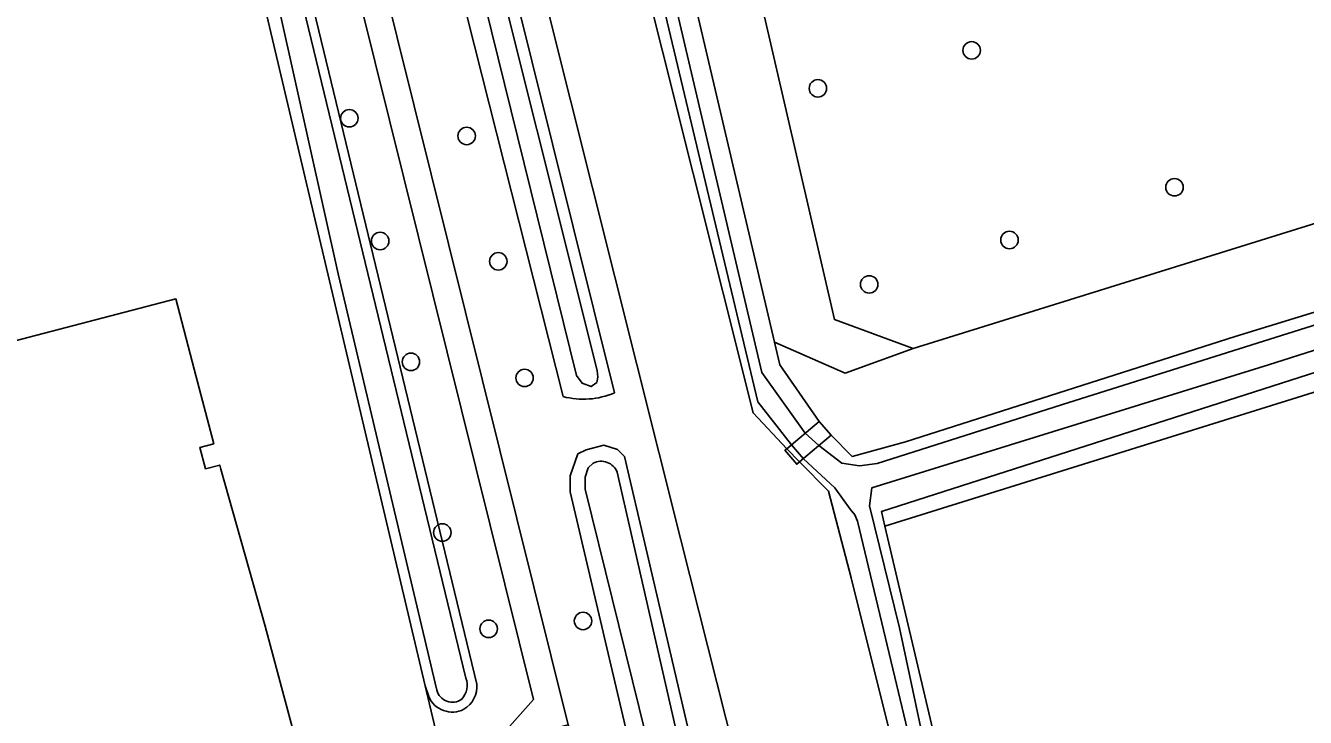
# Model space of a CAD drawing. Extents: x 162879 to 165540, y 384011 to 385181.
# Drawn here: x 163543.8 to 163615.5, y 384368.7 to 384407.5 of the extents above; entities that cross this region are included whole.
import ezdxf

# ---------------------------------------------------------------- set-up
doc = ezdxf.new("R2010")
doc.units = 0
for name, color, linetype in [('IMGEO_Boom', 7, 'Continuous'), ('IMGEO_Dek', 7, 'Continuous'), ('IMGEO_Erf', 7, 'Continuous'), ('IMGEO_Grasland_agrarisch', 7, 'Continuous'), ('IMGEO_Groenvoorziening', 7, 'Continuous'), ('IMGEO_Haag', 7, 'Continuous'), ('IMGEO_Hek', 7, 'Continuous'), ('IMGEO_Loofbos', 7, 'Continuous'), ('IMGEO_Oever', 7, 'Continuous'), ('IMGEO_Pand', 7, 'Continuous'), ('IMGEO_Voetpad_open', 7, 'Continuous'), ('IMGEO_Waterloop', 7, 'Continuous')]:
    doc.layers.add(name, color=color, linetype=linetype)

msp = doc.modelspace()

# ---------------------------------------------------------------- linework, layer by layer
at = {"layer": 'IMGEO_Boom'}
for centre in [(163596.814, 384406.117), (163588.203, 384403.989), (163561.973, 384402.314), (163568.54, 384401.323), (163608.167, 384398.448), (163563.695, 384395.437), (163598.928, 384395.494), (163570.309, 384394.297), (163591.076, 384393.006), (163565.419, 384388.666), (163571.782, 384387.766), (163567.177, 384379.105), (163575.056, 384374.151), (163569.769, 384373.707)]:
    msp.add_circle(centre, 0.489, dxfattribs=at)
at = {"layer": 'IMGEO_Dek'}
msp.add_lwpolyline([(163588.941, 384384.551), (163588.279, 384385.333), (163586.464, 384383.801), (163586.361, 384383.714), (163587.022, 384382.931), (163587.182, 384383.066)], close=True, dxfattribs=at)
at = {"layer": 'IMGEO_Erf'}
for points in [[(163572.69, 384343.123), (163569.029, 384358.598), (163568.069, 384362.657), (163567.631, 384364.527), (163566.219, 384370.512), (163550.472, 384437.257), (163526.348, 384425.413), (163526.165, 384425.24), (163524.928, 384427.71), (163524.675, 384427.578), (163525.184, 384426.581), (163523.494, 384425.734), (163523.011, 384426.711), (163522.866, 384426.636), (163524.089, 384424.21), (163523.858, 384424.146), (163500, 384412.169), (163470.866, 384396.969)], [(163480.582, 384395.901), (163500, 384400.959), (163503.018, 384401.744), (163510.052, 384374.735), (163513.71, 384375.688), (163511.953, 384382.433), (163517.566, 384383.896), (163517.753, 384383.18), (163552.256, 384392.192), (163553.285, 384388.253), (163554.377, 384384.075), (163553.596, 384383.871), (163553.923, 384382.674), (163554.714, 384382.881), (163554.777, 384382.658), (163557.265, 384373.856), (163560.665, 384361.096), (163560.48, 384361.048), (163500, 384345.299), (163495.924, 384344.237)]]:
    msp.add_lwpolyline(points, dxfattribs=at)
at = {"layer": 'IMGEO_Grasland_agrarisch'}
msp.add_lwpolyline([(163593.539, 384389.411), (163633.335, 384401.821), (163632.017, 384405.337), (163620.039, 384459.671), (163576.506, 384446.377), (163572.519, 384445.159), (163576.678, 384428.516), (163585.773, 384389.763), (163589.731, 384388.042)], close=True, dxfattribs=at)
for points in [[(163633.335, 384401.821), (163593.539, 384389.411), (163589.731, 384388.042), (163585.773, 384389.763), (163586.07, 384388.497), (163588.279, 384385.333), (163588.941, 384384.551), (163590.122, 384383.366), (163593.099, 384384.179), (163611.573, 384390.092), (163638.621, 384398.389)], [(163636.389, 384393.335), (163591.949, 384379.457), (163596.037, 384362.104)]]:
    msp.add_lwpolyline(points, dxfattribs=at)
at = {"layer": 'IMGEO_Groenvoorziening'}
for points in [[(163603.159, 384461.951), (163593.161, 384457.819), (163590.725, 384457.042), (163589.827, 384456.776), (163568.94, 384450.226), (163556.869, 384446.42), (163555.55, 384443.433), (163556.021, 384441.54), (163574.23, 384368.324), (163592.235, 384298.65), (163604.241, 384250), (163610.402, 384225.033), (163610.742, 384225.114), (163604.895, 384249.664), (163595.986, 384287.08), (163598.076, 384288.265), (163599.47, 384288.595), (163599.056, 384290.341), (163595.647, 384290.412), (163589.107, 384318.462), (163574.328, 384381.383)], [(163574.328, 384381.383), (163574.342, 384382.284), (163574.756, 384383.507), (163575.232, 384383.746), (163576.221, 384383.994), (163576.987, 384383.758), (163577.368, 384383.373), (163578.584, 384378.168), (163592.444, 384318.844), (163595.602, 384318.9), (163580.533, 384378.704), (163564.483, 384442.705), (163570.319, 384444.487), (163570.082, 384445.604), (163563.5, 384443.52)], [(163573.936, 384386.722), (163559.877, 384442.426), (163559.868, 384442.558), (163559.771, 384443.987)], [(163562.906, 384442.827), (163576.815, 384386.934)]]:
    msp.add_lwpolyline(points, dxfattribs=at)
msp.add_lwpolyline([(163636.389, 384393.335), (163636.025, 384394.501), (163591.756, 384380.275), (163591.949, 384379.457)], close=True, dxfattribs=at)
msp.add_arc((163575.069, 384390.989), 4.415, 255.12732, 293.29562, dxfattribs=at)
at = {"layer": 'IMGEO_Haag'}
msp.add_lwpolyline([(163636.389, 384393.335), (163636.025, 384394.501), (163591.756, 384380.275), (163591.949, 384379.457)], close=True, dxfattribs=at)
at = {"layer": 'IMGEO_Hek'}
for points in [[(163633.335, 384401.821), (163593.539, 384389.411), (163589.128, 384391.031), (163578.304, 384437.904), (163576.506, 384446.377)], [(163580.533, 384378.704), (163564.483, 384442.705), (163570.319, 384444.487)], [(163595.602, 384318.9), (163580.533, 384378.704)]]:
    msp.add_lwpolyline(points, dxfattribs=at)
at = {"layer": 'IMGEO_Loofbos'}
msp.add_lwpolyline([(163587.182, 384383.066), (163586.464, 384383.801), (163584.575, 384385.808), (163572.728, 384433.127), (163570.319, 384444.487), (163564.483, 384442.705), (163580.533, 384378.704), (163595.602, 384318.9), (163599.506, 384318.969), (163598.253, 384321.032), (163592.317, 384348.737), (163591.99, 384351.302), (163592.001, 384352.86), (163592.169, 384354.25), (163592.738, 384356.46), (163593.359, 384359.555), (163593.662, 384362.138), (163590.075, 384376.563), (163588.797, 384381.413)], close=True, dxfattribs=at)
for points in [[(163566.413, 384369.922), (163566.219, 384370.512), (163567.631, 384364.527), (163572.286, 384369.753), (163554.55, 384441.151)], [(163552.697, 384438.059), (163554.879, 384429.547), (163569.112, 384370.609)]]:
    msp.add_lwpolyline(points, dxfattribs=at)
for centre, radius, start, end in [((163567.603, 384370.498), 1.513, 301.11474, 4.20103), ((163567.735, 384370.484), 1.437, 203.03414, 296.90169)]:
    msp.add_arc(centre, radius, start, end, dxfattribs=at)
at = {"layer": 'IMGEO_Oever'}
for points in [[(163663.403, 384475.657), (163571.335, 384446.558), (163571.721, 384444.915), (163585.07, 384388.063), (163587.485, 384384.663), (163588.261, 384383.977), (163589.541, 384382.996), (163590.523, 384382.846), (163591.521, 384382.973), (163602.248, 384386.386), (163614.516, 384390.247), (163629.575, 384395.004)], [(163563.5, 384443.52), (163570.082, 384445.604), (163570.319, 384444.487), (163572.728, 384433.127), (163584.575, 384385.808), (163586.464, 384383.801), (163587.182, 384383.066), (163588.797, 384381.413), (163590.075, 384376.563), (163593.662, 384362.138)], [(163638.621, 384398.389), (163611.573, 384390.092), (163593.099, 384384.179), (163590.122, 384383.366), (163588.941, 384384.551), (163588.279, 384385.333), (163586.07, 384388.497), (163585.773, 384389.763), (163576.678, 384428.516), (163572.519, 384445.159)], [(163594.383, 384363.19), (163590.425, 384379.74), (163590.273, 384380.096), (163590.01, 384380.419), (163589.143, 384381.604), (163587.39, 384383.241), (163586.729, 384384.025), (163584.845, 384386.423), (163570.963, 384444.684)], [(163559.771, 384443.987), (163559.868, 384442.558), (163559.877, 384442.426), (163573.936, 384386.722)], [(163562.332, 384442.215), (163575.851, 384388.177), (163575.884, 384387.811), (163575.829, 384387.516), (163575.501, 384387.281), (163574.998, 384387.48), (163574.689, 384387.894), (163561.138, 384442.845)], [(163576.815, 384386.934), (163562.906, 384442.827)], [(163552.132, 384438.061), (163554.348, 384429.415), (163568.491, 384370.945)], [(163569.112, 384370.609), (163554.879, 384429.547), (163552.697, 384438.059)], [(163566.873, 384370.274), (163561.349, 384393.604), (163556.49, 384415.413), (163554.945, 384421.553), (163551.433, 384437.101), (163551.23, 384437.347), (163550.916, 384437.401), (163550.472, 384437.257), (163566.219, 384370.512), (163566.413, 384369.922)], [(163646.793, 384396.859), (163646.056, 384396.859), (163645.28, 384397.265), (163644.658, 384397.592), (163643.819, 384397.761), (163641.195, 384397.128), (163635.686, 384395.589), (163613.421, 384388.499), (163591.226, 384381.613), (163591.098, 384380.596), (163592.77, 384373.771), (163594.083, 384367.623)], [(163596.037, 384362.104), (163591.949, 384379.457), (163591.756, 384380.275), (163636.025, 384394.501)], [(163592.444, 384318.844), (163578.584, 384378.168), (163577.368, 384383.373), (163576.987, 384383.758), (163576.221, 384383.994), (163575.232, 384383.746), (163574.756, 384383.507), (163574.342, 384382.284), (163574.328, 384381.383), (163589.107, 384318.462)], [(163584.324, 384344.556), (163578.203, 384369.281), (163575.172, 384381.526), (163575.172, 384382.205), (163575.347, 384382.723), (163575.617, 384382.984)], [(163576.97, 384382.484), (163591.613, 384318.274), (163600.351, 384318.5), (163599.057, 384321.037), (163597.936, 384325.545), (163595.975, 384334.247), (163593.474, 384348.856), (163593.112, 384350.529)]]:
    msp.add_lwpolyline(points, dxfattribs=at)
for centre, radius, start, end in [((163575.069, 384390.989), 4.415, 255.12732, 293.29562), ((163576.071, 384382.131), 0.966, 21.40987, 118.02663), ((163567.465, 384370.535), 1.105, 316.0281, 21.76423), ((163567.735, 384370.482), 0.886, 193.54689, 306.36754), ((163567.603, 384370.498), 1.513, 301.11474, 4.20103), ((163567.735, 384370.484), 1.437, 203.03414, 296.90169)]:
    msp.add_arc(centre, radius, start, end, dxfattribs=at)
at = {"layer": 'IMGEO_Pand'}
msp.add_lwpolyline([(163495.924, 384344.237), (163500, 384345.299), (163560.48, 384361.048), (163560.665, 384361.096), (163557.265, 384373.856), (163554.777, 384382.658), (163554.714, 384382.881), (163553.923, 384382.674), (163553.596, 384383.871), (163554.377, 384384.075), (163553.285, 384388.253), (163552.256, 384392.192), (163517.753, 384383.18), (163517.566, 384383.896), (163511.953, 384382.433), (163513.71, 384375.688), (163510.052, 384374.735), (163503.018, 384401.744), (163500, 384400.959), (163480.582, 384395.901)], dxfattribs=at)
at = {"layer": 'IMGEO_Voetpad_open'}
msp.add_lwpolyline([(163550.818, 384444.233), (163554.071, 384443.078), (163554.55, 384441.151), (163572.286, 384369.753), (163567.631, 384364.527), (163568.069, 384362.657), (163572.759, 384367.958), (163574.23, 384368.324), (163556.021, 384441.54)], dxfattribs=at)
msp.add_lwpolyline([(163588.941, 384384.551), (163588.279, 384385.333), (163586.464, 384383.801), (163586.361, 384383.714), (163587.022, 384382.931), (163587.182, 384383.066)], close=True, dxfattribs=at)
at = {"layer": 'IMGEO_Waterloop'}
for points in [[(163644.505, 384398.904), (163644.012, 384398.649), (163642.764, 384398.239), (163641.551, 384397.841), (163639.269, 384397.52), (163636.159, 384397.082), (163634.923, 384396.764), (163629.575, 384395.004), (163614.516, 384390.247), (163602.248, 384386.386), (163591.521, 384382.973), (163590.523, 384382.846), (163589.541, 384382.996), (163588.261, 384383.977), (163587.485, 384384.663), (163585.07, 384388.063), (163571.721, 384444.915), (163571.335, 384446.558), (163663.403, 384475.657)], [(163570.963, 384444.684), (163584.845, 384386.423), (163586.729, 384384.025), (163587.39, 384383.241), (163589.143, 384381.604), (163590.01, 384380.419), (163590.273, 384380.096), (163590.425, 384379.74), (163594.383, 384363.19)], [(163561.138, 384442.845), (163574.689, 384387.894), (163574.998, 384387.48), (163575.501, 384387.281), (163575.829, 384387.516), (163575.884, 384387.811), (163575.851, 384388.177), (163562.332, 384442.215)], [(163552.852, 384438.632), (163551.601, 384440.37), (163525.229, 384427.639), (163526.348, 384425.413), (163550.472, 384437.257), (163550.916, 384437.401), (163551.23, 384437.347), (163551.433, 384437.101), (163554.945, 384421.553), (163556.49, 384415.413), (163561.349, 384393.604), (163566.873, 384370.274)], [(163568.491, 384370.945), (163554.348, 384429.415)], [(163594.083, 384367.623), (163592.77, 384373.771), (163591.098, 384380.596), (163591.226, 384381.613), (163613.421, 384388.499), (163635.686, 384395.589), (163641.195, 384397.128), (163643.819, 384397.761), (163644.658, 384397.592), (163645.28, 384397.265), (163646.056, 384396.859), (163646.793, 384396.859)], [(163575.617, 384382.984), (163575.347, 384382.723), (163575.172, 384382.205), (163575.172, 384381.526), (163578.203, 384369.281), (163584.324, 384344.556)], [(163593.112, 384350.529), (163593.474, 384348.856), (163595.975, 384334.247), (163597.936, 384325.545), (163599.057, 384321.037), (163600.351, 384318.5), (163591.613, 384318.274), (163576.97, 384382.484)]]:
    msp.add_lwpolyline(points, dxfattribs=at)
for centre, radius, start, end in [((163576.071, 384382.131), 0.966, 21.40987, 118.02663), ((163567.465, 384370.535), 1.105, 316.0281, 21.76423), ((163567.735, 384370.482), 0.886, 193.54689, 306.36754)]:
    msp.add_arc(centre, radius, start, end, dxfattribs=at)

doc.saveas('drawing.dxf')
